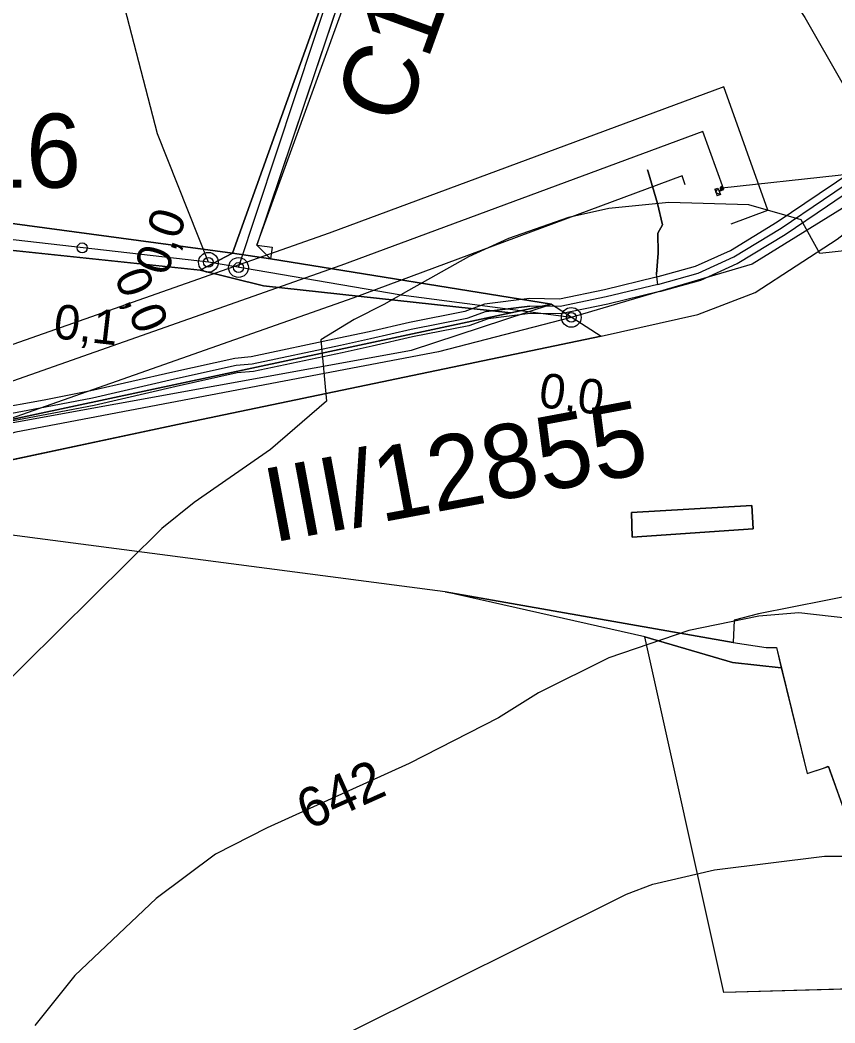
# Model space of a CAD drawing. Extents: x -709418 to -703832, y -1161719 to -1157826.
# Drawn here: x -707197 to -707032.1, y -1160852.4 to -1160649.3 of the extents above; entities that cross this region are included whole.
import ezdxf

# ---------------------------------------------------------------- set-up
doc = ezdxf.new("R2010")
doc.units = 0
for name, color, linetype in [('102_obvod PÚ', 7, 'Continuous'), ('106_zastavitelné plochy', 7, 'Continuous'), ('110_silnice II. třídy a III. třídy', 7, 'Continuous'), ('111_silnice II. třídy a III. třídy_popis', 7, 'Continuous'), ('120_vrstevnice hlavní', 7, 'Continuous'), ('121_vrstevnice hlavní_popis', 7, 'Continuous'), ('122_vrstevnice základní', 7, 'Continuous'), ('206_TTP_KN', 7, 'Continuous'), ('209_zastavěná plocha_KN', 7, 'Continuous'), ('210_ostatní plocha_KN', 7, 'Continuous'), ('301_polní cesta_stav', 7, 'Continuous'), ('302_polní cesta_stav_popis', 7, 'Continuous'), ('311_polní cesta_staničení', 7, 'Continuous'), ('708_el NN nadzemní a podzemní_ E.ON', 7, 'Continuous'), ('717_elektronická komunikace O2', 7, 'Continuous'), ('735_OP sítí TI', 7, 'Continuous'), ('Trasa-Hlavni  staniceni', 7, 'Continuous')]:
    doc.layers.add(name, color=color, linetype=linetype)

# ---------------------------------------------------------------- blocks, each defined once
blk = doc.blocks.new('Elektro - Implicitní$0$NN4601')
for points in [[(0.63, 0), (0.62, 0.07), (0.61, 0.13), (0.6, 0.2), (0.57, 0.26), (0.54, 0.32), (0.51, 0.37), (0.47, 0.42), (0.42, 0.47), (0.37, 0.51), (0.31, 0.55), (0.25, 0.58), (0.19, 0.6), (0.13, 0.62), (0.06, 0.63), (0, 0.63), (-0.07, 0.63), (-0.13, 0.62), (-0.2, 0.6), (-0.26, 0.58), (-0.32, 0.55), (-0.37, 0.51), (-0.42, 0.47), (-0.47, 0.42), (-0.51, 0.37), (-0.55, 0.32), (-0.58, 0.26), (-0.6, 0.2), (-0.62, 0.13), (-0.63, 0.07), (-0.63, 0), (-0.63, -0.07), (-0.62, -0.13), (-0.6, -0.19), (-0.58, -0.26), (-0.55, -0.31), (-0.51, -0.37), (-0.47, -0.42), (-0.42, -0.47), (-0.37, -0.51), (-0.32, -0.54), (-0.26, -0.57), (-0.2, -0.6), (-0.13, -0.62), (-0.07, -0.63), (0, -0.63), (0.06, -0.63), (0.13, -0.62), (0.19, -0.6), (0.25, -0.57), (0.31, -0.54), (0.37, -0.51), (0.42, -0.47), (0.47, -0.42), (0.51, -0.37), (0.54, -0.31), (0.57, -0.26), (0.6, -0.19), (0.61, -0.13), (0.62, -0.07), (0.63, 0)], [(0.47, 0), (0.47, 0.05), (0.46, 0.1), (0.45, 0.15), (0.43, 0.19), (0.41, 0.24), (0.38, 0.28), (0.35, 0.32), (0.31, 0.35), (0.28, 0.38), (0.23, 0.41), (0.19, 0.43), (0.14, 0.45), (0.1, 0.46), (0.05, 0.47), (0, 0.47), (-0.05, 0.47), (-0.1, 0.46), (-0.15, 0.45), (-0.19, 0.43), (-0.24, 0.41), (-0.28, 0.38), (-0.32, 0.35), (-0.35, 0.32), (-0.38, 0.28), (-0.41, 0.24), (-0.43, 0.19), (-0.45, 0.15), (-0.46, 0.1), (-0.47, 0.05), (-0.47, 0), (-0.47, -0.05), (-0.46, -0.1), (-0.45, -0.15), (-0.43, -0.19), (-0.41, -0.24), (-0.38, -0.28), (-0.35, -0.32), (-0.32, -0.35), (-0.28, -0.38), (-0.24, -0.41), (-0.19, -0.43), (-0.15, -0.45), (-0.1, -0.46), (-0.05, -0.47), (0, -0.47), (0.05, -0.47), (0.1, -0.46), (0.14, -0.45), (0.19, -0.43), (0.23, -0.41), (0.28, -0.38), (0.31, -0.35), (0.35, -0.32), (0.38, -0.28), (0.41, -0.24), (0.43, -0.19), (0.45, -0.15), (0.46, -0.1), (0.47, -0.05), (0.47, 0)], [(0.31, 0), (0.31, 0.03), (0.31, 0.07), (0.3, 0.1), (0.29, 0.13), (0.27, 0.16), (0.25, 0.19), (0.23, 0.21), (0.21, 0.23), (0.18, 0.26), (0.15, 0.27), (0.13, 0.29), (0.09, 0.3), (0.06, 0.31), (0.03, 0.31), (0, 0.32), (-0.04, 0.31), (-0.07, 0.31), (-0.1, 0.3), (-0.13, 0.29), (-0.16, 0.27), (-0.19, 0.26), (-0.21, 0.23), (-0.24, 0.21), (-0.26, 0.19), (-0.28, 0.16), (-0.29, 0.13), (-0.3, 0.1), (-0.31, 0.07), (-0.32, 0.03), (-0.32, 0), (-0.32, -0.03), (-0.31, -0.06), (-0.3, -0.1), (-0.29, -0.13), (-0.28, -0.16), (-0.26, -0.18), (-0.24, -0.21), (-0.21, -0.23), (-0.19, -0.25), (-0.16, -0.27), (-0.13, -0.29), (-0.1, -0.3), (-0.07, -0.31), (-0.04, -0.31), (0, -0.31), (0.03, -0.31), (0.06, -0.31), (0.09, -0.3), (0.13, -0.29), (0.15, -0.27), (0.18, -0.25), (0.21, -0.23), (0.23, -0.21), (0.25, -0.18), (0.27, -0.16), (0.29, -0.13), (0.3, -0.1), (0.31, -0.06), (0.31, -0.03), (0.31, 0)], [(0.15, 0), (0.15, 0.02), (0.15, 0.03), (0.15, 0.05), (0.14, 0.06), (0.13, 0.08), (0.13, 0.09), (0.11, 0.11), (0.1, 0.12), (0.09, 0.13), (0.08, 0.14), (0.06, 0.14), (0.05, 0.15), (0.03, 0.15), (0.01, 0.16), (0, 0.16), (-0.02, 0.16), (-0.04, 0.15), (-0.05, 0.15), (-0.07, 0.14), (-0.08, 0.14), (-0.09, 0.13), (-0.11, 0.12), (-0.12, 0.11), (-0.13, 0.09), (-0.14, 0.08), (-0.15, 0.06), (-0.15, 0.05), (-0.16, 0.03), (-0.16, 0.02), (-0.16, 0), (-0.16, -0.02), (-0.16, -0.03), (-0.15, -0.05), (-0.15, -0.06), (-0.14, -0.08), (-0.13, -0.09), (-0.12, -0.1), (-0.11, -0.12), (-0.09, -0.13), (-0.08, -0.14), (-0.07, -0.14), (-0.05, -0.15), (-0.04, -0.15), (-0.02, -0.16), (0, -0.16), (0.01, -0.16), (0.03, -0.15), (0.05, -0.15), (0.06, -0.14), (0.08, -0.14), (0.09, -0.13), (0.1, -0.12), (0.11, -0.1), (0.13, -0.09), (0.13, -0.08), (0.14, -0.06), (0.15, -0.05), (0.15, -0.03), (0.15, -0.02), (0.15, 0)]]:
    blk.add_lwpolyline(points)
blk = doc.blocks.new('Elektro - Implicitní$0$NN6301')
for points in [[(0, -0.7), (-0.7, 0)], [(-0.7, -0.7), (-0.7, 0), (0.7, 0), (0.7, -0.7)], [(-0.7, -0.7), (0.7, -0.7)], [(0, -0.7), (0.7, 0)]]:
    blk.add_lwpolyline(points)
blk = doc.blocks.new('_kolecko-HB')
blk.add_circle((0, 0), 0.5)

msp = doc.modelspace()

# ---------------------------------------------------------------- linework, layer by layer
at = {"layer": '102_obvod PÚ'}
for points in [[(-707105.4, -1160465.57), (-707124.15, -1160504.3), (-707114.59, -1160504.65), (-707119.87, -1160544.69), (-707120.3, -1160562.45), (-707134.36, -1160560.17), (-707134.36, -1160613.26), (-707121.16, -1160613.33), (-707090.47, -1160606.56), (-707092.04, -1160618.61), (-707124.67, -1160622.27), (-707149.08, -1160694.92), (-707145.97, -1160695.31), (-707146.29, -1160697.63), (-707089.46, -1160706.83), (-707079.4, -1160713.35), (-707059.84, -1160708.95), (-707048.21, -1160704.45), (-707031.59, -1160693.68)], [(-706967.13, -1160843.73), (-707054.56, -1160846.24), (-707070.52, -1160774.23), (-707110.93, -1160765.08), (-707199.13, -1160753.56), (-707234.31, -1160747.78), (-707240.69, -1160749.2), (-707252.18, -1160747.56), (-707262.52, -1160748.35), (-707303.06, -1160736.64), (-707308.84, -1160735.57), (-707327.8, -1160798.49), (-707303.36, -1160804.27), (-707293.87, -1160794.5), (-707283.47, -1160778.71), (-707278.83, -1160781.85), (-707299.31, -1160809.97), (-707301.02, -1160813.75), (-707341.56, -1160837.15), (-707370.67, -1160817.96), (-707379.03, -1160849.56), (-707386.91, -1160884.92)], [(-707027.13, -1160765.46), (-707047.54, -1160769.57), (-707052.47, -1160770.8), (-707052.65, -1160775.35), (-707045.97, -1160776.34), (-707043.92, -1160776.37), (-707037.7, -1160801.9), (-707033.4, -1160800.47), (-707029.47, -1160811.45)]]:
    msp.add_lwpolyline(points, dxfattribs=at)
at = {"layer": '106_zastavitelné plochy'}
msp.add_lwpolyline([(-707143.96, -1160643.94), (-707203.3, -1160641.79), (-707228.67, -1160643.51), (-707238.13, -1160683.91), (-707290.16, -1160674.03), (-707307.36, -1160732.91), (-707250.6, -1160745.38), (-707217.06, -1160734.2), (-707117.73, -1160716.15), (-707089.46, -1160706.83), (-707146.29, -1160697.63), (-707149.08, -1160694.92), (-707131.06, -1160645.23), (-707143.96, -1160643.94)], dxfattribs=at)
at = {"layer": '110_silnice II. třídy a III. třídy'}
msp.add_lwpolyline([(-707028.32, -1160686.05), (-707048.83, -1160698.73), (-707085.42, -1160709.51), (-707112.28, -1160716.49), (-707197.84, -1160732.78), (-707237.17, -1160743.98), (-707248.17, -1160751.17), (-707266.36, -1160770.4), (-707295.62, -1160811.38), (-707336.44, -1160906.07)], dxfattribs=at)
at = {"layer": '120_vrstevnice hlavní'}
msp.add_lwpolyline([(-707023.62, -1160699.16), (-707028.9, -1160695.89), (-707035.14, -1160696.56), (-707038.9, -1160689.77), (-707049.51, -1160686.72), (-707065.71, -1160686.28), (-707077.86, -1160687.44), (-707085.96, -1160689.32), (-707098.11, -1160693.52), (-707106.21, -1160697.28), (-707118.36, -1160704.07), (-707123.33, -1160706.91), (-707129.34, -1160709.92), (-707136.11, -1160714.06), (-707134.98, -1160726.48), (-707146.27, -1160736.26), (-707161.76, -1160747.03), (-707168.27, -1160752.24), (-707203.12, -1160786.67), (-707210.07, -1160795.63), (-707216, -1160804.89), (-707222.07, -1160818.78), (-707227.72, -1160837.29), (-707235.38, -1160869.69)], dxfattribs=at)
at = {"layer": '122_vrstevnice základní'}
for points in [[(-707202.75, -1160439.76), (-707206.16, -1160467.73), (-707205.73, -1160497.09), (-707202.26, -1160519.36), (-707197.34, -1160533.54), (-707169.57, -1160595.45), (-707165.08, -1160602.39), (-707157.27, -1160611.07), (-707152.21, -1160614.54), (-707147.87, -1160615.84), (-707134.85, -1160617.29), (-707107.95, -1160614.39), (-707092.33, -1160615.12), (-707085.39, -1160615.99), (-707068.03, -1160621.77), (-707054.14, -1160629.29), (-707048.5, -1160634.21), (-707042.28, -1160642.46), (-707038.17, -1160648.81), (-707030.4, -1160662.33), (-707026.22, -1160671.5), (-707022.98, -1160677.17), (-707019.22, -1160680.7)], [(-707029.26, -1160770.47), (-707039.39, -1160769.31), (-707047.49, -1160770.03), (-707061.66, -1160772.93), (-707077.86, -1160778.42), (-707092.04, -1160785.51), (-707100.14, -1160790.57), (-707118.22, -1160799.83), (-707147, -1160812.85), (-707157.42, -1160818.2), (-707169.42, -1160827.17), (-707185.91, -1160842.79), (-707194.01, -1160852.91)], [(-707131.09, -1160854.65), (-707074.25, -1160826.3), (-707068.9, -1160824.27), (-707056.46, -1160821.38), (-707034.18, -1160818.63), (-707016.82, -1160818.63), (-706999.76, -1160820.22), (-706966, -1160825.94), (-706952.98, -1160829.43), (-706947.68, -1160828.51), (-706941.27, -1160831.4), (-706934.84, -1160832.98), (-706930.22, -1160833.37), (-706926.57, -1160832.77)]]:
    msp.add_lwpolyline(points, dxfattribs=at)
at = {"layer": '206_TTP_KN'}
for p, q in [((-707127.24, -1160621.94), (-707154, -1160696.51)), ((-707154, -1160696.51), (-707274.07, -1160680.35)), ((-707240.22, -1160691.57), (-707160.56, -1160699.93)), ((-707160.56, -1160699.93), (-707147.72, -1160703.15)), ((-707147.72, -1160703.15), (-707097.65, -1160708.58)), ((-707097.65, -1160708.58), (-707230.1, -1160736.86)), ((-707110.93, -1160765.08), (-707052.65, -1160775.35)), ((-707070.52, -1160774.23), (-707110.93, -1160765.08)), ((-707052.78, -1160779.37), (-707070.52, -1160774.23)), ((-707052.65, -1160775.35), (-707045.97, -1160776.34)), ((-707045.97, -1160776.34), (-707043.92, -1160776.37)), ((-707043.92, -1160776.37), (-707042.92, -1160780.5)), ((-707042.92, -1160780.5), (-707052.78, -1160779.37))]:
    msp.add_line(p, q, dxfattribs=at)
for points in [[(-707234.31, -1160747.78), (-707226.04, -1160743.96), (-707202.13, -1160739.1), (-707165.11, -1160731.2), (-707079.4, -1160713.35), (-707059.84, -1160708.95), (-707048.21, -1160704.45), (-707031.59, -1160693.68), (-707019.9, -1160684.54), (-707014.32, -1160693.26), (-707001.31, -1160724.16), (-707005.22, -1160751.16), (-707009.34, -1160768.26), (-707025.89, -1160772.6), (-707027.13, -1160765.46), (-707047.54, -1160769.57), (-707052.47, -1160770.8), (-707052.65, -1160775.35), (-707110.93, -1160765.08), (-707199.13, -1160753.56), (-707234.31, -1160747.78)], [(-707073.26, -1160749), (-707073.12, -1160754.02), (-707048.63, -1160752.32), (-707048.91, -1160747.58), (-707073.26, -1160749)]]:
    msp.add_lwpolyline(points, dxfattribs=at)
at = {"layer": '209_zastavěná plocha_KN'}
for p, q in [((-707073.26, -1160749), (-707048.91, -1160747.58)), ((-707073.12, -1160754.02), (-707073.26, -1160749)), ((-707048.91, -1160747.58), (-707048.63, -1160752.32)), ((-707048.63, -1160752.32), (-707073.12, -1160754.02))]:
    msp.add_line(p, q, dxfattribs=at)
at = {"layer": '210_ostatní plocha_KN'}
for p, q in [((-707154, -1160696.51), (-707127.24, -1160621.94)), ((-707124.67, -1160622.27), (-707149.08, -1160694.92)), ((-707274.07, -1160680.35), (-707154, -1160696.51)), ((-707160.56, -1160699.93), (-707240.22, -1160691.57)), ((-707154, -1160696.51), (-707160.56, -1160699.93)), ((-707160.56, -1160699.93), (-707154, -1160696.51)), ((-707146.29, -1160697.63), (-707154, -1160696.51)), ((-707154, -1160696.51), (-707146.29, -1160697.63)), ((-707149.08, -1160694.92), (-707145.97, -1160695.31)), ((-707145.97, -1160695.31), (-707146.29, -1160697.63)), ((-707146.29, -1160697.63), (-707132.04, -1160699.94)), ((-707147.72, -1160703.15), (-707160.56, -1160699.93)), ((-707132.04, -1160699.94), (-707096.12, -1160705.75)), ((-707097.65, -1160708.58), (-707147.72, -1160703.15)), ((-707096.12, -1160705.75), (-707089.46, -1160706.83)), ((-707230.1, -1160736.86), (-707097.65, -1160708.58)), ((-707097.65, -1160708.58), (-707089.46, -1160706.83)), ((-707089.46, -1160706.83), (-707097.65, -1160708.58)), ((-707089.46, -1160706.83), (-707079.4, -1160713.35)), ((-707079.4, -1160713.35), (-707165.11, -1160731.2)), ((-707165.11, -1160731.2), (-707202.13, -1160739.1)), ((-707070.52, -1160774.23), (-707052.78, -1160779.37)), ((-707054.56, -1160846.24), (-707070.52, -1160774.23)), ((-707052.78, -1160779.37), (-707042.92, -1160780.5)), ((-707042.92, -1160780.5), (-707037.7, -1160801.9)), ((-707037.7, -1160801.9), (-707034.41, -1160800.81)), ((-707034.41, -1160800.81), (-707033.41, -1160800.42)), ((-707033.41, -1160800.42), (-707029.47, -1160811.45)), ((-706967.13, -1160843.73), (-707054.56, -1160846.24))]:
    msp.add_line(p, q, dxfattribs=at)
at = {"layer": '301_polní cesta_stav'}
for points in [[(-707158.87, -1160698.37), (-707169.16, -1160672.32), (-707183.38, -1160617.32), (-707177.2, -1160539.46), (-707173.49, -1160505.47), (-707125.26, -1160402.27), (-707109.77, -1160357.54)], [(-707085.42, -1160709.51), (-707119.88, -1160705.05), (-707158.87, -1160698.37), (-707214.33, -1160692), (-707260.88, -1160686.66), (-707299.36, -1160677.92), (-707332.88, -1160673.44), (-707359.79, -1160673.86), (-707378.15, -1160677.28), (-707405.26, -1160689.87), (-707419.36, -1160694.78), (-707437.11, -1160695.04), (-707506.53, -1160672.74), (-707574.71, -1160666.55), (-707597.64, -1160662.21), (-707620.57, -1160644.86), (-707625.53, -1160629.38), (-707610.04, -1160578.58)], [(-707152.77, -1160699.42), (-707125.84, -1160618.06), (-707116.6, -1160614.17), (-707093.27, -1160611.6)]]:
    msp.add_lwpolyline(points, dxfattribs=at)
at = {"layer": '311_polní cesta_staničení'}
for centre in [(-707158.87, -1160698.37), (-707152.77, -1160699.42), (-707085.42, -1160709.51)]:
    msp.add_circle(centre, 2, dxfattribs=at)
at = {"layer": '708_el NN nadzemní a podzemní_ E.ON'}
for points in [[(-707055.49, -1160683.99), (-707054.58, -1160683.65), (-707058.78, -1160671.85), (-707132.04, -1160699.04), (-707263.64, -1160745.39)], [(-707014.3, -1160678.69), (-707031.4, -1160680.8), (-707054.97, -1160683.36)], [(-707054.97, -1160683.36), (-707055.49, -1160683.99)]]:
    msp.add_lwpolyline(points, dxfattribs=at)
at = {"layer": '717_elektronická komunikace O2'}
for points in [[(-707067.9, -1160702.84), (-707059.75, -1160700.58), (-707052.53, -1160697.28), (-707042.97, -1160691.46), (-707034.41, -1160685.68), (-707027.3, -1160680.84), (-707022.98, -1160676.38), (-707020.45, -1160671.7), (-707018.8, -1160666.07), (-707018.48, -1160662.14)], [(-707067.9, -1160702.84), (-707059.75, -1160700.58), (-707052.53, -1160697.28), (-707042.97, -1160691.46), (-707034.41, -1160685.68), (-707027.3, -1160680.84), (-707022.98, -1160676.38)], [(-707069.87, -1160680.08), (-707069.99, -1160679.67)], [(-707069.99, -1160679.67), (-707069.87, -1160680.08), (-707068.01, -1160686.43), (-707066.96, -1160690.78), (-707067.91, -1160692.48), (-707067.84, -1160696.53), (-707068.17, -1160700.76)], [(-707067.9, -1160702.84), (-707068.17, -1160700.76), (-707067.84, -1160696.53), (-707067.91, -1160692.48), (-707066.96, -1160690.78), (-707068.01, -1160686.43), (-707069.87, -1160680.08)], [(-707067.9, -1160702.84), (-707078.38, -1160705.37), (-707087.7, -1160707.33), (-707093.82, -1160707.22), (-707102.63, -1160708.32), (-707106.56, -1160709.76), (-707117.84, -1160711.99), (-707126.03, -1160713.88), (-707132.12, -1160715.22), (-707149.99, -1160718.98), (-707153.26, -1160719.29), (-707165.72, -1160722.04), (-707182.32, -1160725.87), (-707191.82, -1160727.73), (-707202.31, -1160729.64)], [(-707102.63, -1160708.32), (-707093.82, -1160707.22)]]:
    msp.add_lwpolyline(points, dxfattribs=at)
at = {"layer": '735_OP sítí TI'}
for points in [[(-707053.04, -1160690.55), (-707045.67, -1160687.8), (-707054.56, -1160662.82), (-707134.42, -1160692.46), (-707265.97, -1160738.79)], [(-707068.3, -1160701.39), (-707060.27, -1160699.17), (-707053.23, -1160695.95), (-707043.78, -1160690.2), (-707035.25, -1160684.44), (-707028.27, -1160679.69), (-707024.2, -1160675.48), (-707021.84, -1160671.13), (-707020.28, -1160665.8), (-707019.98, -1160662.02)], [(-707067.5, -1160704.29), (-707059.23, -1160701.99), (-707051.83, -1160698.61), (-707042.16, -1160692.72), (-707033.57, -1160686.92), (-707026.33, -1160681.99), (-707021.76, -1160677.28), (-707019.06, -1160672.27), (-707017.32, -1160666.34), (-707016.98, -1160662.26)], [(-707062.36, -1160682.66), (-707063, -1160680.88), (-707129.66, -1160705.62), (-707261.31, -1160751.99)], [(-707068.25, -1160701.38), (-707078.71, -1160703.91), (-707087.84, -1160705.83), (-707093.9, -1160705.72), (-707102.99, -1160706.85), (-707106.97, -1160708.31), (-707118.15, -1160710.52), (-707126.36, -1160712.42), (-707132.44, -1160713.75), (-707150.22, -1160717.49), (-707153.49, -1160717.81), (-707166.05, -1160720.58), (-707182.63, -1160724.4), (-707192.1, -1160726.26), (-707202.6, -1160728.17)], [(-707067.55, -1160704.3), (-707078.05, -1160706.83), (-707087.56, -1160708.83), (-707093.74, -1160708.72), (-707102.27, -1160709.79), (-707106.15, -1160711.21), (-707117.53, -1160713.46), (-707125.7, -1160715.34), (-707131.8, -1160716.69), (-707149.76, -1160720.47), (-707153.03, -1160720.77), (-707165.39, -1160723.5), (-707182.01, -1160727.34), (-707191.54, -1160729.2), (-707202.02, -1160731.11)]]:
    msp.add_lwpolyline(points, dxfattribs=at)

# ---------------------------------------------------------------- block references
at = {"layer": '708_el NN nadzemní a podzemní_ E.ON', "rotation": -69.03141120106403}
msp.add_blockref('Elektro - Implicitní$0$NN6301', (-707055.49, -1160683.99), dxfattribs=at)
at = {"layer": '708_el NN nadzemní a podzemní_ E.ON', "xscale": 0.5, "yscale": 0.5, "rotation": -158.01799993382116}
msp.add_blockref('Elektro - Implicitní$0$NN4601', (-707054.97, -1160683.36), dxfattribs=at)
at = {"layer": 'Trasa-Hlavni  staniceni'}
for p, xscale, yscale, rotation in [((-707184.4, -1160695.44), 1.9999999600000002, 1.9999999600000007, 173.44363278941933), ((-707158.87, -1160698.37), 1.9999999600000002, 1.9999999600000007, 111.54887800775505), ((-707152.77, -1160699.42), 1.999999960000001, 1.999999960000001, 71.6856921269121), ((-707085.42, -1160709.51), 1.999999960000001, 1.999999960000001, 172.61665356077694)]:
    msp.add_blockref('_kolecko-HB', p, dxfattribs=dict(at, xscale=xscale, yscale=yscale, rotation=rotation))

# ---------------------------------------------------------------- texts
at = {"layer": '111_silnice II. třídy a III. třídy_popis'}
msp.add_text('III/12855', height=15, rotation=10.5715, dxfattribs=at).set_placement((-707145.91, -1160755.14))
at = {"layer": '121_vrstevnice hlavní_popis'}
msp.add_text('642', height=8, rotation=24.1565, dxfattribs=at).set_placement((-707138.66, -1160813.39))
at = {"layer": '302_polní cesta_stav_popis'}
msp.add_text('C17', height=15, rotation=70.2125, dxfattribs=at).set_placement((-707119.42, -1160671.23))
msp.add_text('C16', height=15, dxfattribs=at).set_placement((-707221.41, -1160683.26))
at = {"layer": 'Trasa-Hlavni  staniceni'}
for s, rotation, p in [('0,0', 71.6857, (-707167.29, -1160701.36)), ('0,0', 291.5489, (-707178, -1160701.18)), ('0,1', 353.4436, (-707190.4, -1160713.7)), ('0,0', 352.6167, (-707092.22, -1160727.61))]:
    msp.add_text(s, height=7, rotation=rotation, dxfattribs=at).set_placement(p)

doc.saveas('drawing.dxf')
